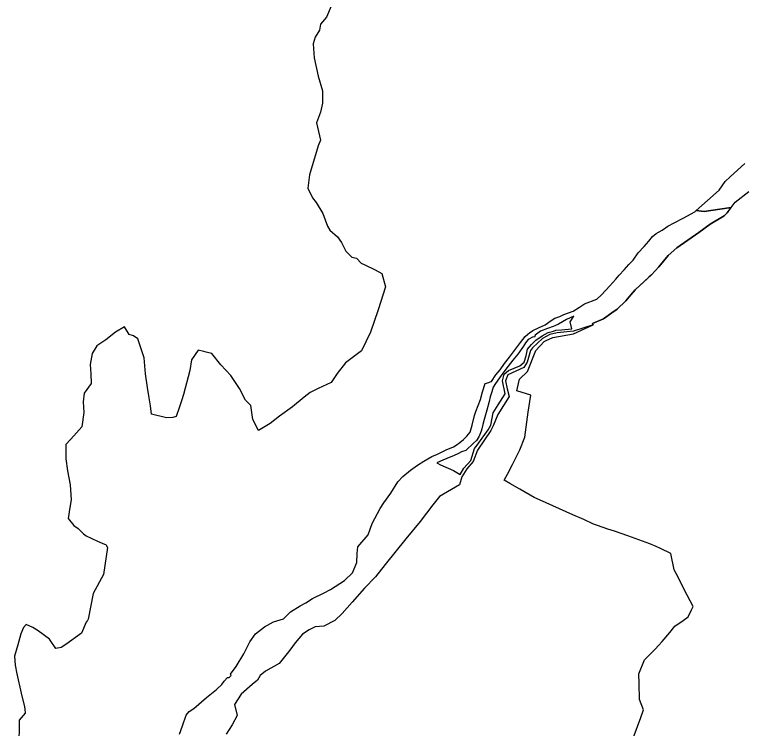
# Model space of a CAD drawing. Extents: x -547623 to -533936, y -1096714 to -1086523.
# Drawn here: x -545466 to -543554, y -1090189 to -1088315 of the extents above; entities that cross this region are included whole.
import ezdxf

# ---------------------------------------------------------------- set-up
doc = ezdxf.new("R2010")
doc.units = 0
doc.layers.add('Vrstva 28', color=7, linetype='Continuous')

msp = doc.modelspace()

# ---------------------------------------------------------------- linework, layer by layer
at = {"layer": 'Vrstva 28'}
msp.add_line((-544687.5, -1089928.5), (-544687.5, -1089928.5), dxfattribs=at)
for points in [[(-544634.3, -1088293.5), (-544646.1, -1088321.9), (-544662.2, -1088340.5), (-544665.2, -1088356), (-544676.3, -1088374.3), (-544681.2, -1088391.8), (-544679, -1088428.8), (-544668.7, -1088476.7), (-544657.1, -1088515.2), (-544657, -1088547.6), (-544662.3, -1088571.8), (-544672.7, -1088599.3), (-544662.4, -1088644.8), (-544668.7, -1088659.5), (-544691.3, -1088736.1), (-544695.1, -1088771.2), (-544683, -1088796.1), (-544673.6, -1088809.1), (-544655.6, -1088837.5), (-544643.9, -1088870.8), (-544637.3, -1088881.5), (-544617.2, -1088898.4), (-544606.8, -1088914.1), (-544595.4, -1088936.4), (-544579.5, -1088952.6), (-544567.8, -1088954.9), (-544555.2, -1088968), (-544545.3, -1088972.3), (-544518.5, -1088985.7), (-544500.8, -1088994.7), (-544491.2, -1089030.4), (-544511, -1089090.5), (-544530.6, -1089149.4), (-544543.4, -1089174.6), (-544554.3, -1089197.8), (-544596.6, -1089229.6), (-544618.6, -1089257.6), (-544634.3, -1089281.4), (-544668.2, -1089297.4), (-544689.7, -1089307.9), (-544704.9, -1089319.7), (-544735.9, -1089344.9), (-544769.9, -1089369.5), (-544794.8, -1089389.1), (-544825.2, -1089406.9), (-544840, -1089378.8), (-544845.3, -1089341.6), (-544858.8, -1089328), (-544874.9, -1089297), (-544897.9, -1089262.7), (-544923.6, -1089234.9), (-544947.5, -1089205.4), (-544959, -1089202.3), (-544962.5, -1089201.4), (-544969, -1089199.6), (-544983.8, -1089196.6), (-545001.1, -1089222.1), (-545005.3, -1089249.9), (-545022, -1089313), (-545027.6, -1089329.7), (-545033.8, -1089347.9), (-545041.4, -1089370.9), (-545049.7, -1089373.4), (-545066.6, -1089373.6), (-545105.9, -1089364.5), (-545108.4, -1089342.1), (-545112.7, -1089321.9), (-545116.8, -1089294.7), (-545121.7, -1089258.9), (-545125.2, -1089216.5), (-545142.2, -1089166.4), (-545153.3, -1089158.6), (-545164.9, -1089155.3), (-545176.9, -1089134.7), (-545201.1, -1089148.8), (-545226.5, -1089169.5), (-545249.7, -1089184.6), (-545262, -1089205.4), (-545267.5, -1089233.9), (-545265.9, -1089258.4), (-545264.9, -1089284), (-545283.5, -1089309.5), (-545285.7, -1089332.4), (-545284.2, -1089359.9), (-545289.5, -1089398), (-545310.5, -1089421.4), (-545319.1, -1089430.9), (-545331.2, -1089443.9), (-545331.2, -1089481.6), (-545327.3, -1089513.2), (-545320.2, -1089550.1), (-545317.1, -1089589.1), (-545320.9, -1089609.2), (-545325.3, -1089638.5), (-545310, -1089657.1), (-545298.9, -1089664.4), (-545285, -1089678.4), (-545277.9, -1089684.2), (-545248.4, -1089697.8), (-545229.8, -1089705.4), (-545225.9, -1089707), (-545222.2, -1089714.1), (-545232.4, -1089785.5), (-545259.4, -1089835.3), (-545272.4, -1089902.4), (-545273.6, -1089904.3), (-545274.5, -1089905.7), (-545275, -1089906.6), (-545277.4, -1089910.5), (-545290.5, -1089939), (-545331.1, -1089969.3), (-545343.5, -1089977), (-545357.3, -1089979.3), (-545374.2, -1089954.7), (-545403.9, -1089932.8), (-545417.7, -1089924.3), (-545435.9, -1089916.2), (-545442.7, -1089924.4), (-545449.2, -1089940.8), (-545457, -1089969.6), (-545466, -1089999.5), (-545464.5, -1090023.1), (-545459.6, -1090046.5), (-545448.5, -1090096.6), (-545439.9, -1090132.4), (-545438.7, -1090139), (-545438.5, -1090149.3), (-545453.5, -1090167.7), (-545454.4, -1090241.3)], [(-544634.3, -1088293.5), (-544646.1, -1088321.9), (-544662.2, -1088340.5), (-544665.2, -1088356), (-544676.3, -1088374.3), (-544681.2, -1088391.8), (-544679, -1088428.8), (-544668.7, -1088476.7), (-544657.1, -1088515.2), (-544657, -1088547.6), (-544662.3, -1088571.8), (-544672.7, -1088599.3), (-544662.4, -1088644.8), (-544668.7, -1088659.5), (-544691.3, -1088736.1), (-544695.1, -1088771.2), (-544683, -1088796.1), (-544673.6, -1088809.1), (-544655.6, -1088837.5), (-544643.9, -1088870.8), (-544637.3, -1088881.5), (-544617.2, -1088898.4), (-544606.8, -1088914.1), (-544595.4, -1088936.4), (-544579.5, -1088952.6), (-544567.8, -1088954.9), (-544555.2, -1088968), (-544545.3, -1088972.3), (-544518.5, -1088985.7), (-544500.8, -1088994.7), (-544491.2, -1089030.4), (-544511, -1089090.5), (-544530.6, -1089149.4), (-544543.4, -1089174.6), (-544554.3, -1089197.8), (-544596.6, -1089229.6), (-544618.6, -1089257.6), (-544634.3, -1089281.4), (-544668.2, -1089297.4), (-544689.7, -1089307.9), (-544704.9, -1089319.7), (-544735.9, -1089344.9), (-544769.9, -1089369.5), (-544794.8, -1089389.1), (-544825.2, -1089406.9), (-544840, -1089378.8), (-544845.3, -1089341.6), (-544858.8, -1089328), (-544874.9, -1089297), (-544897.9, -1089262.7), (-544923.6, -1089234.9), (-544947.5, -1089205.4), (-544959, -1089202.3), (-544962.5, -1089201.4), (-544969, -1089199.6), (-544983.8, -1089196.6), (-545001.1, -1089222.1), (-545005.3, -1089249.9), (-545022, -1089313), (-545027.6, -1089329.7), (-545033.8, -1089347.9), (-545041.4, -1089370.9), (-545049.7, -1089373.4), (-545066.6, -1089373.6), (-545105.9, -1089364.5), (-545108.4, -1089342.1), (-545112.7, -1089321.9), (-545116.8, -1089294.7), (-545121.7, -1089258.9), (-545125.2, -1089216.5), (-545142.2, -1089166.4), (-545153.3, -1089158.6), (-545164.9, -1089155.3), (-545176.9, -1089134.7), (-545201.1, -1089148.8), (-545226.5, -1089169.5), (-545249.7, -1089184.6), (-545262, -1089205.4), (-545267.5, -1089233.9), (-545265.9, -1089258.4), (-545264.9, -1089284), (-545283.5, -1089309.5), (-545285.7, -1089332.4), (-545284.2, -1089359.9), (-545289.5, -1089398), (-545310.5, -1089421.4), (-545319.1, -1089430.9), (-545331.2, -1089443.9), (-545331.2, -1089481.6), (-545327.3, -1089513.2), (-545320.2, -1089550.1), (-545317.1, -1089589.1), (-545320.9, -1089609.2), (-545325.3, -1089638.5), (-545310, -1089657.1), (-545298.9, -1089664.4), (-545285, -1089678.4), (-545277.9, -1089684.2), (-545248.4, -1089697.8), (-545229.8, -1089705.4), (-545225.9, -1089707), (-545222.2, -1089714.1), (-545232.4, -1089785.5), (-545259.4, -1089835.3), (-545272.4, -1089902.4), (-545273.6, -1089904.3), (-545274.5, -1089905.7), (-545275, -1089906.6), (-545277.4, -1089910.5), (-545290.5, -1089939), (-545331.1, -1089969.3), (-545343.5, -1089977), (-545357.3, -1089979.3), (-545374.2, -1089954.7), (-545403.9, -1089932.8), (-545417.7, -1089924.3), (-545435.9, -1089916.2), (-545442.7, -1089924.4), (-545449.2, -1089940.8), (-545457, -1089969.6), (-545466, -1089999.5), (-545464.5, -1090023.1), (-545459.6, -1090046.5), (-545448.5, -1090096.6), (-545439.9, -1090132.4), (-545438.7, -1090139), (-545438.5, -1090149.3), (-545453.5, -1090167.7), (-545454.4, -1090241.3)], [(-543674.8, -1088829.4), (-543645, -1088803.6), (-543614.4, -1088775.9), (-543599.2, -1088753.7), (-543585.6, -1088741.6), (-543565.3, -1088723), (-543547.6, -1088706.7)], [(-543840.3, -1090214.6), (-543820.9, -1090161.1), (-543813.6, -1090140.2), (-543823.7, -1090113.3), (-543825.2, -1090071.2), (-543825.7, -1090046), (-543810.7, -1090009.5), (-543783.2, -1089981.4), (-543774, -1089972.1), (-543764.3, -1089961.5), (-543744.5, -1089937.8), (-543730.9, -1089921.2), (-543709.5, -1089905.8), (-543695.9, -1089896.1), (-543687.1, -1089877.8), (-543683, -1089869), (-543706.5, -1089824.6), (-543722.8, -1089792.5), (-543732.9, -1089773.2), (-543741.7, -1089729.8), (-543769, -1089716.9), (-543780.4, -1089711.7), (-543796.7, -1089705), (-543816.6, -1089697.5), (-543855, -1089683.9), (-543889.8, -1089671.9), (-543906.9, -1089665.9), (-543934.1, -1089656.9), (-543944.8, -1089653), (-543970.4, -1089641.2), (-543999.5, -1089628.7), (-544086.6, -1089589.2), (-544100.5, -1089582.9), (-544138.3, -1089561.2), (-544164.6, -1089546), (-544179.7, -1089537.5), (-544170.5, -1089522.2), (-544157.4, -1089496.5), (-544138.4, -1089458.4), (-544125.6, -1089424.6), (-544116.5, -1089359), (-544109.9, -1089314.8), (-544146.5, -1089303.3), (-544139.2, -1089272.4), (-544118.2, -1089252.1), (-544096.2, -1089197.5), (-544074.5, -1089173.9), (-544068.9, -1089171.2), (-544052.1, -1089163.3), (-543997.5, -1089153.8), (-543945.4, -1089129.6), (-543947.2, -1089126.3), (-543918.9, -1089113.9), (-543896.4, -1089098.1), (-543883, -1089088.6), (-543860.2, -1089066.7), (-543847, -1089051.5), (-543835.7, -1089038.3), (-543792.8, -1088998.5), (-543772.9, -1088977.2), (-543748.4, -1088947.7), (-543726.2, -1088927.7), (-543668.3, -1088887.2), (-543638.7, -1088866), (-543601.7, -1088843.9), (-543593.5, -1088835.6), (-543572.8, -1088807.6), (-543536.8, -1088780)], [(-545032.9, -1090204.1), (-545024.6, -1090182.3), (-545015.4, -1090154.2), (-545007.4, -1090144.7), (-544995.2, -1090137.1), (-544962.1, -1090108), (-544935.2, -1090087.6), (-544921.4, -1090073.7), (-544915, -1090065.2), (-544906.2, -1090055.4), (-544901.8, -1090055.9), (-544897.1, -1090050.1), (-544898.2, -1090046.6), (-544884.1, -1090026.7), (-544864, -1089993.3), (-544847.9, -1089962.5), (-544832.8, -1089941.3), (-544809, -1089922.7), (-544785.9, -1089909.6), (-544759.7, -1089901.6), (-544740.7, -1089883.1), (-544715.7, -1089867.7), (-544700.7, -1089859.3), (-544682.8, -1089848), (-544652.7, -1089833.6), (-544635.7, -1089824.9), (-544599, -1089801.4), (-544578.2, -1089780.9), (-544566.3, -1089753.7), (-544565.6, -1089729.8), (-544563.8, -1089712.8), (-544537.3, -1089680.9), (-544526.1, -1089651.3), (-544505.4, -1089611.8), (-544496, -1089597.2), (-544477.2, -1089572), (-544458.9, -1089541.7), (-544446.2, -1089527.9), (-544426, -1089511.3), (-544407.7, -1089498.5), (-544390.8, -1089488.2), (-544369.3, -1089475.7), (-544354.8, -1089469.2), (-544332.1, -1089458), (-544312.4, -1089449.8), (-544305.4, -1089445.8), (-544296.4, -1089438.7), (-544286.3, -1089431.1), (-544278, -1089422.2), (-544268.6, -1089411.6), (-544263.5, -1089393), (-544257.2, -1089367.6), (-544254.2, -1089357.8), (-544241.8, -1089325.5), (-544236.5, -1089305.5), (-544229.1, -1089284.2), (-544219.7, -1089280.9), (-544216.8, -1089279.9), (-544212.5, -1089278.3), (-544201.4, -1089261.5), (-544190.4, -1089247.8), (-544178.9, -1089231.3), (-544165.8, -1089214.4), (-544149.6, -1089193.5), (-544137.1, -1089176.5), (-544130.8, -1089168.3), (-544124.1, -1089160.9), (-544117.5, -1089154.3), (-544113.1, -1089150.6), (-544104, -1089145.1), (-544087.7, -1089136.8), (-544073.4, -1089131), (-544071.7, -1089130.3), (-544056.5, -1089118.7), (-544046.4, -1089112.7), (-544033, -1089107.9), (-544022.5, -1089103.1), (-543998.7, -1089093.7), (-543981.7, -1089083.5), (-543968.6, -1089074.3), (-543936.5, -1089062.1), (-543924.3, -1089051.3), (-543902.3, -1089027.1), (-543886.4, -1089010.3), (-543877.1, -1088999.1), (-543864.4, -1088985.8), (-543852.4, -1088971.7), (-543841.1, -1088959.9), (-543827.2, -1088941.1), (-543812.2, -1088924.3), (-543799.1, -1088910.5), (-543789.9, -1088898.3), (-543780.1, -1088889.9), (-543764.3, -1088881.1), (-543749.5, -1088871.2), (-543732.6, -1088862), (-543709.2, -1088849.8), (-543679, -1088833), (-543674.8, -1088829.4)], [(-543583.7, -1088822.2), (-543593.5, -1088835.6), (-543601.7, -1088843.9), (-543638.7, -1088866), (-543668.3, -1088887.2), (-543726.2, -1088927.7), (-543748.4, -1088947.7), (-543772.9, -1088977.2), (-543792.8, -1088998.5), (-543799.6, -1089004.9)], [(-543583.7, -1088822.2), (-543583.7, -1088822.2), (-543589.6, -1088823.1), (-543654, -1088832), (-543654.2, -1088832), (-543674.8, -1088829.4)], [(-543674.8, -1088829.4), (-543654.2, -1088832), (-543654, -1088832), (-543589.6, -1088823.1), (-543583.7, -1088822.2), (-543583.7, -1088822.2)], [(-543799.6, -1089004.9), (-543835.7, -1089038.3), (-543847, -1089051.5), (-543860.2, -1089066.7), (-543883, -1089088.6), (-543896.4, -1089098.1), (-543918.9, -1089113.9), (-543947.2, -1089126.3), (-543945.4, -1089129.6)], [(-544016, -1089115.6), (-544036.8, -1089128.1), (-544046.7, -1089132.4), (-544051.1, -1089133.9), (-544065.7, -1089139.1), (-544084.3, -1089146.8), (-544098.1, -1089157.1), (-544099.8, -1089161.9), (-544103.8, -1089161.2), (-544116.4, -1089168.7), (-544123.2, -1089177.3), (-544128.7, -1089185.6), (-544143.7, -1089206.5), (-544157.2, -1089222.5), (-544169.2, -1089238), (-544180.6, -1089253.6), (-544192, -1089268.6), (-544202, -1089283.6), (-544208.4, -1089293.7), (-544212.4, -1089306), (-544216.6, -1089318.9), (-544219.2, -1089331), (-544224.9, -1089353.7), (-544232.2, -1089378.7), (-544235.3, -1089391.2), (-544238.4, -1089403.3), (-544240.2, -1089408.9), (-544243.2, -1089417.4), (-544246.2, -1089424.2), (-544252.7, -1089433.8), (-544260.1, -1089440.7), (-544280.3, -1089459.9), (-544291.3, -1089463.4), (-544299.9, -1089468.1), (-544312.4, -1089474.1), (-544324.3, -1089478.1), (-544347, -1089487.9), (-544356.9, -1089492.2), (-544347.1, -1089497.3), (-544312.6, -1089512.5), (-544294.8, -1089522.7), (-544285.4, -1089506.5), (-544267.6, -1089486.3), (-544257.6, -1089454.4), (-544250.2, -1089445.4), (-544221.9, -1089405.1), (-544214.6, -1089393.2), (-544208.9, -1089361.3), (-544195.8, -1089340.3), (-544177.4, -1089310.9), (-544184.4, -1089276.6), (-544179.5, -1089259.2), (-544167.8, -1089249.5), (-544138.1, -1089237.2), (-544127.4, -1089228.3), (-544121.6, -1089211.3), (-544118.2, -1089193.9), (-544107.7, -1089181.8), (-544096.2, -1089170.2), (-544080.1, -1089158.5), (-544063.6, -1089150.2), (-544050.4, -1089146.2), (-544043.6, -1089144.3), (-544028.6, -1089142.8), (-544001.4, -1089140), (-544006.1, -1089121.9), (-543996.9, -1089106.7), (-544016, -1089115.6)], [(-543840.3, -1090214.6), (-543820.9, -1090161.1), (-543813.6, -1090140.2), (-543823.7, -1090113.3), (-543825.2, -1090071.2), (-543825.7, -1090046), (-543810.7, -1090009.5), (-543783.2, -1089981.4), (-543774, -1089972.1), (-543764.3, -1089961.5), (-543744.5, -1089937.8), (-543730.9, -1089921.2), (-543709.5, -1089905.8), (-543695.9, -1089896.1), (-543687.1, -1089877.8), (-543683, -1089869), (-543706.5, -1089824.6), (-543722.8, -1089792.5), (-543732.9, -1089773.2), (-543741.7, -1089729.8), (-543769, -1089716.9), (-543780.4, -1089711.7), (-543796.7, -1089705), (-543816.6, -1089697.5), (-543855, -1089683.9), (-543889.8, -1089671.9), (-543906.9, -1089665.9), (-543934.1, -1089656.9), (-543944.8, -1089653), (-543970.4, -1089641.2), (-543999.5, -1089628.7), (-544086.6, -1089589.2), (-544100.5, -1089582.9), (-544138.3, -1089561.2), (-544164.6, -1089546), (-544179.7, -1089537.5), (-544170.5, -1089522.2), (-544157.4, -1089496.5), (-544138.4, -1089458.4), (-544125.6, -1089424.6), (-544116.5, -1089359), (-544109.9, -1089314.8), (-544146.5, -1089303.3), (-544139.2, -1089272.4), (-544118.2, -1089252.1), (-544096.2, -1089197.5), (-544074.5, -1089173.9), (-544068.9, -1089171.2), (-544052.1, -1089163.3), (-543997.5, -1089153.8), (-543945.4, -1089129.6), (-543997.2, -1089146.4), (-544040.1, -1089150.7), (-544059.7, -1089155.1), (-544078.6, -1089166.1), (-544104.9, -1089190), (-544110.1, -1089197.4), (-544119.2, -1089228.3), (-544127.8, -1089242.1), (-544149.1, -1089251.2), (-544169.8, -1089261.1), (-544176, -1089277.2), (-544171.3, -1089298.1), (-544166.4, -1089317.6), (-544196.6, -1089365), (-544208.4, -1089395.3), (-544214.9, -1089407.4), (-544249.7, -1089458.6), (-544261.1, -1089488.8), (-544278.1, -1089507.9), (-544290.9, -1089529.2), (-544296.6, -1089550.2), (-544349.4, -1089580.8), (-544367, -1089602.7), (-544400.1, -1089645.9), (-544438.4, -1089691.9), (-544492.2, -1089759.3), (-544517.4, -1089791.6), (-544546.9, -1089821.5), (-544579.3, -1089857.9), (-544604.8, -1089887.8), (-544624.3, -1089906), (-544653.5, -1089921.4), (-544676.1, -1089922.5), (-544692.2, -1089930.9), (-544709.7, -1089942.3), (-544728.8, -1089964.7), (-544742.3, -1089983.9), (-544770.7, -1090018.8), (-544806.5, -1090039.4), (-544820.3, -1090050.4), (-544828, -1090063), (-544842, -1090073.9), (-544870.7, -1090099.1), (-544888.2, -1090127), (-544881.2, -1090155.6), (-544894.3, -1090179.9), (-544910.1, -1090204.5)]]:
    msp.add_lwpolyline(points, dxfattribs=at)

doc.saveas('drawing.dxf')
